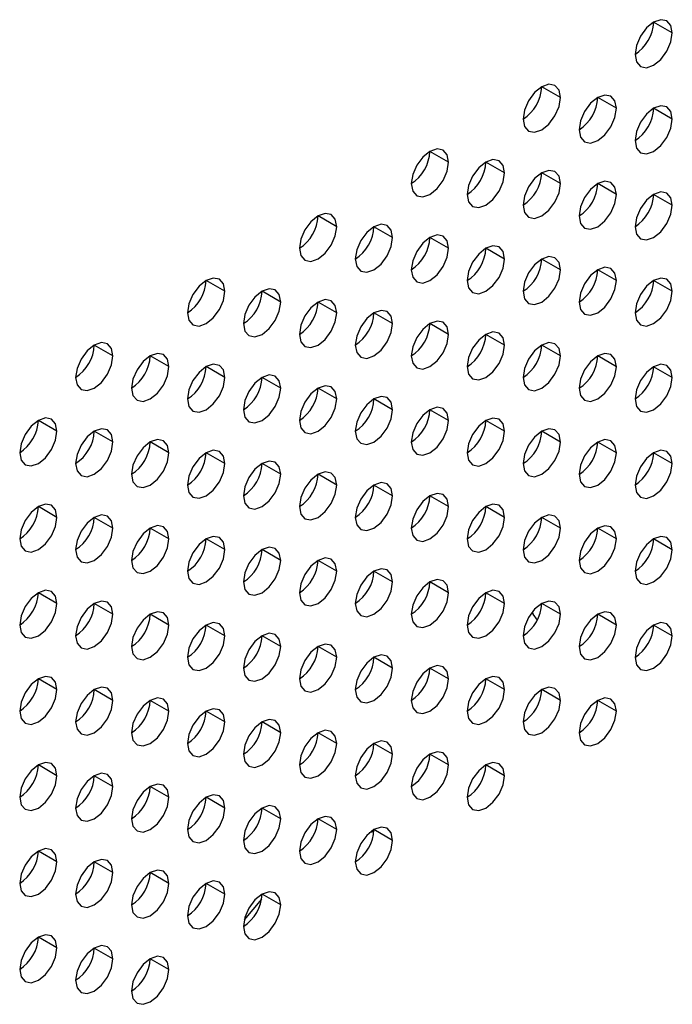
# Model space of a CAD drawing. Header units: millimetres. Extents: x 0 to 1118, y 0 to 864.
# Tile 297 of 397: x 977.74 to 980.21, y 693.13 to 696.87. Entities that reach past the tile are written whole.
import ezdxf

# ---------------------------------------------------------------- set-up
doc = ezdxf.new("R2010")
doc.units = ezdxf.units.MM

msp = doc.modelspace()

# ---------------------------------------------------------------- linework, layer by layer
at = {"color": 7, "linetype": 'Continuous', "lineweight": 25}
for p, q in [((980.211, 696.8167), (980.1403, 696.8576)), ((979.7868, 696.5718), (979.716, 696.6126)), ((979.9989, 696.531), (979.9282, 696.5718)), ((980.211, 696.4901), (980.1403, 696.5309)), ((979.3625, 696.3269), (979.2918, 696.3677)), ((979.5746, 696.286), (979.5039, 696.3269)), ((979.7868, 696.2452), (979.716, 696.286)), ((979.9989, 696.2044), (979.9282, 696.2452)), ((980.211, 696.1635), (980.1403, 696.2043)), ((978.9382, 696.082), (978.8675, 696.1228)), ((979.1504, 696.0411), (979.0796, 696.0819)), ((979.3625, 696.0003), (979.2918, 696.0411)), ((979.5746, 695.9594), (979.5039, 696.0002)), ((979.7868, 695.9186), (979.716, 695.9594)), ((979.9989, 695.8777), (979.9282, 695.9186)), ((978.514, 695.837), (978.4433, 695.8779)), ((980.211, 695.8369), (980.1403, 695.8777)), ((978.7261, 695.7962), (978.6554, 695.837)), ((978.9382, 695.7554), (978.8675, 695.7962)), ((979.1504, 695.7145), (979.0796, 695.7553)), ((979.3625, 695.6737), (979.2918, 695.7145)), ((979.5746, 695.6328), (979.5039, 695.6736)), ((978.0897, 695.5921), (978.019, 695.6329)), ((979.7868, 695.592), (979.716, 695.6328)), ((978.3018, 695.5513), (978.2311, 695.5921)), ((979.9989, 695.5511), (979.9282, 695.5919)), ((978.514, 695.5104), (978.4433, 695.5513)), ((980.211, 695.5103), (980.1403, 695.5511)), ((978.7261, 695.4696), (978.6554, 695.5104)), ((978.9382, 695.4287), (978.8675, 695.4696)), ((979.1504, 695.3879), (979.0796, 695.4287)), ((979.3625, 695.347), (979.2918, 695.3879)), ((977.8776, 695.3064), (977.8069, 695.3472)), ((979.5746, 695.3062), (979.5039, 695.347)), ((978.0897, 695.2655), (978.019, 695.3063)), ((979.7868, 695.2653), (979.716, 695.3062)), ((978.3018, 695.2247), (978.2311, 695.2655)), ((979.9989, 695.2245), (979.9282, 695.2653)), ((978.514, 695.1838), (978.4433, 695.2246)), ((980.211, 695.1837), (980.1403, 695.2245)), ((978.7261, 695.143), (978.6554, 695.1838)), ((978.9382, 695.1021), (978.8675, 695.1429)), ((979.1504, 695.0613), (979.0796, 695.1021)), ((979.3625, 695.0204), (979.2918, 695.0612)), ((977.8776, 694.9797), (977.8069, 695.0206)), ((979.5746, 694.9796), (979.5039, 695.0204)), ((978.0897, 694.9389), (978.019, 694.9797)), ((979.7868, 694.9387), (979.716, 694.9796)), ((978.3018, 694.898), (978.2311, 694.9389)), ((979.9989, 694.8979), (979.9282, 694.9387)), ((978.514, 694.8572), (978.4433, 694.898)), ((980.211, 694.857), (980.1403, 694.8979)), ((978.7261, 694.8164), (978.6554, 694.8572)), ((978.9382, 694.7755), (978.8675, 694.8163)), ((979.1504, 694.7347), (979.0796, 694.7755)), ((979.3625, 694.6938), (979.2918, 694.7346)), ((977.8776, 694.6531), (977.8069, 694.6939)), ((979.5746, 694.653), (979.5039, 694.6938)), ((978.0897, 694.6123), (978.019, 694.6531)), ((979.6805, 694.6214), (979.6823, 694.613)), ((979.7868, 694.6121), (979.716, 694.6529)), ((978.3018, 694.5714), (978.2311, 694.6122)), ((979.6823, 694.613), (979.699, 694.5899)), ((979.9989, 694.5713), (979.9282, 694.6121)), ((978.514, 694.5306), (978.4433, 694.5714)), ((980.211, 694.5304), (980.1403, 694.5712)), ((978.7261, 694.4897), (978.6554, 694.5306)), ((978.9382, 694.4489), (978.8675, 694.4897)), ((979.1504, 694.408), (979.0796, 694.4489)), ((979.3625, 694.3672), (979.2918, 694.408)), ((977.8776, 694.3265), (977.8069, 694.3673)), ((979.5746, 694.3263), (979.5039, 694.3672)), ((978.0897, 694.2857), (978.019, 694.3265)), ((979.7868, 694.2855), (979.716, 694.3263)), ((978.3018, 694.2448), (978.2311, 694.2856)), ((979.9989, 694.2447), (979.9282, 694.2855)), ((978.514, 694.204), (978.4433, 694.2448)), ((978.7261, 694.1631), (978.6554, 694.2039)), ((978.9382, 694.1223), (978.8675, 694.1631)), ((979.1504, 694.0814), (979.0796, 694.1222)), ((979.3625, 694.0406), (979.2918, 694.0814)), ((977.8776, 693.9999), (977.8069, 694.0407)), ((979.5746, 693.9997), (979.5039, 694.0406)), ((978.0897, 693.959), (978.019, 693.9999)), ((978.3018, 693.9182), (978.2311, 693.959)), ((978.514, 693.8773), (978.4433, 693.9182)), ((978.7261, 693.8365), (978.6554, 693.8773)), ((978.9382, 693.7957), (978.8675, 693.8365)), ((979.1504, 693.7548), (979.0796, 693.7956)), ((979.0794, 693.7886), (979.062, 693.7829)), ((977.8776, 693.6733), (977.8069, 693.7141)), ((978.0897, 693.6324), (978.019, 693.6732)), ((978.3018, 693.5916), (978.2311, 693.6324)), ((978.514, 693.5507), (978.4433, 693.5916)), ((978.7261, 693.5099), (978.6554, 693.5507)), ((978.6536, 693.5313), (978.5875, 693.4529)), ((977.8776, 693.3467), (977.8069, 693.3875)), ((978.0897, 693.3058), (978.019, 693.3466)), ((978.3018, 693.265), (978.2311, 693.3058))]:
    msp.add_line(p, q, dxfattribs=at)
at = {"color": 7, "linetype": 'Continuous', "lineweight": 25, "flags": 128}
for points in [[(980.211, 696.8167), (980.2056, 696.8449), (980.1903, 696.8625), (980.1674, 696.867), (980.1403, 696.8576), (980.1132, 696.8357), (980.0903, 696.8048), (980.075, 696.7695), (980.0696, 696.7351)], [(980.0696, 696.7351), (980.075, 696.707), (980.0903, 696.6893), (980.1132, 696.6849), (980.1403, 696.6943), (980.1674, 696.7161), (980.1903, 696.747), (980.2056, 696.7824), (980.211, 696.8167)], [(979.7868, 696.5718), (979.7814, 696.6), (979.766, 696.6176), (979.7431, 696.6221), (979.716, 696.6126), (979.689, 696.5908), (979.666, 696.5599), (979.6507, 696.5245), (979.6453, 696.4902)], [(979.6453, 696.4902), (979.6507, 696.462), (979.666, 696.4444), (979.689, 696.4399), (979.716, 696.4493), (979.7431, 696.4712), (979.766, 696.5021), (979.7814, 696.5375), (979.7868, 696.5718)], [(979.9989, 696.531), (979.9935, 696.5591), (979.9782, 696.5767), (979.9552, 696.5812), (979.9282, 696.5718), (979.9011, 696.55), (979.8782, 696.519), (979.8628, 696.4837), (979.8575, 696.4493)], [(979.8575, 696.4493), (979.8628, 696.4212), (979.8782, 696.4035), (979.9011, 696.3991), (979.9282, 696.4085), (979.9552, 696.4303), (979.9782, 696.4613), (979.9935, 696.4966), (979.9989, 696.531)], [(980.211, 696.4901), (980.2056, 696.5183), (980.1903, 696.5359), (980.1674, 696.5404), (980.1403, 696.531), (980.1132, 696.5091), (980.0903, 696.4782), (980.075, 696.4428), (980.0696, 696.4085)], [(980.0696, 696.4085), (980.075, 696.3803), (980.0903, 696.3627), (980.1132, 696.3582), (980.1403, 696.3676), (980.1674, 696.3895), (980.1903, 696.4204), (980.2056, 696.4558), (980.211, 696.4901)], [(979.3625, 696.3269), (979.3571, 696.355), (979.3418, 696.3727), (979.3188, 696.3771), (979.2918, 696.3677), (979.2647, 696.3459), (979.2418, 696.3149), (979.2265, 696.2796), (979.2211, 696.2453)], [(979.5746, 696.286), (979.5692, 696.3142), (979.5539, 696.3318), (979.531, 696.3363), (979.5039, 696.3269), (979.4769, 696.305), (979.4539, 696.2741), (979.4386, 696.2388), (979.4332, 696.2044)], [(979.2211, 696.2453), (979.2265, 696.2171), (979.2418, 696.1995), (979.2647, 696.195), (979.2918, 696.2044), (979.3188, 696.2263), (979.3418, 696.2572), (979.3571, 696.2925), (979.3625, 696.3269)], [(979.4332, 696.2044), (979.4386, 696.1763), (979.4539, 696.1586), (979.4769, 696.1542), (979.5039, 696.1636), (979.531, 696.1854), (979.5539, 696.2164), (979.5692, 696.2517), (979.5746, 696.286)], [(979.7868, 696.2452), (979.7814, 696.2733), (979.766, 696.291), (979.7431, 696.2954), (979.716, 696.286), (979.689, 696.2642), (979.666, 696.2333), (979.6507, 696.1979), (979.6453, 696.1636)], [(979.6453, 696.1636), (979.6507, 696.1354), (979.666, 696.1178), (979.689, 696.1133), (979.716, 696.1227), (979.7431, 696.1446), (979.766, 696.1755), (979.7814, 696.2108), (979.7868, 696.2452)], [(979.9989, 696.2044), (979.9935, 696.2325), (979.9782, 696.2501), (979.9552, 696.2546), (979.9282, 696.2452), (979.9011, 696.2233), (979.8782, 696.1924), (979.8628, 696.1571), (979.8575, 696.1227)], [(979.8575, 696.1227), (979.8628, 696.0946), (979.8782, 696.0769), (979.9011, 696.0725), (979.9282, 696.0819), (979.9552, 696.1037), (979.9782, 696.1347), (979.9935, 696.17), (979.9989, 696.2044)], [(980.211, 696.1635), (980.2056, 696.1916), (980.1903, 696.2093), (980.1674, 696.2137), (980.1403, 696.2043), (980.1132, 696.1825), (980.0903, 696.1516), (980.075, 696.1162), (980.0696, 696.0819)], [(980.0696, 696.0819), (980.075, 696.0537), (980.0903, 696.0361), (980.1132, 696.0316), (980.1403, 696.041), (980.1674, 696.0629), (980.1903, 696.0938), (980.2056, 696.1291), (980.211, 696.1635)], [(978.9382, 696.082), (978.9328, 696.1101), (978.9175, 696.1278), (978.8946, 696.1322), (978.8675, 696.1228), (978.8405, 696.101), (978.8175, 696.07), (978.8022, 696.0347), (978.7968, 696.0003)], [(978.7968, 696.0003), (978.8022, 695.9722), (978.8175, 695.9545), (978.8405, 695.9501), (978.8675, 695.9595), (978.8946, 695.9813), (978.9175, 696.0123), (978.9328, 696.0476), (978.9382, 696.082)], [(979.1504, 696.0411), (979.145, 696.0693), (979.1296, 696.0869), (979.1067, 696.0914), (979.0796, 696.082), (979.0526, 696.0601), (979.0296, 696.0292), (979.0143, 695.9938), (979.0089, 695.9595)], [(979.0089, 695.9595), (979.0143, 695.9313), (979.0296, 695.9137), (979.0526, 695.9092), (979.0796, 695.9186), (979.1067, 695.9405), (979.1296, 695.9714), (979.145, 696.0068), (979.1504, 696.0411)], [(979.3625, 696.0003), (979.3571, 696.0284), (979.3418, 696.0461), (979.3188, 696.0505), (979.2918, 696.0411), (979.2647, 696.0193), (979.2418, 695.9883), (979.2265, 695.953), (979.2211, 695.9186)], [(979.2211, 695.9186), (979.2265, 695.8905), (979.2418, 695.8729), (979.2647, 695.8684), (979.2918, 695.8778), (979.3188, 695.8996), (979.3418, 695.9306), (979.3571, 695.9659), (979.3625, 696.0003)], [(979.5746, 695.9594), (979.5692, 695.9876), (979.5539, 696.0052), (979.531, 696.0097), (979.5039, 696.0003), (979.4769, 695.9784), (979.4539, 695.9475), (979.4386, 695.9121), (979.4332, 695.8778)], [(979.7868, 695.9186), (979.7814, 695.9467), (979.766, 695.9644), (979.7431, 695.9688), (979.716, 695.9594), (979.689, 695.9376), (979.666, 695.9066), (979.6507, 695.8713), (979.6453, 695.8369)], [(979.4332, 695.8778), (979.4386, 695.8496), (979.4539, 695.832), (979.4769, 695.8275), (979.5039, 695.837), (979.531, 695.8588), (979.5539, 695.8897), (979.5692, 695.9251), (979.5746, 695.9594)], [(979.9989, 695.8777), (979.9935, 695.9059), (979.9782, 695.9235), (979.9552, 695.928), (979.9282, 695.9186), (979.9011, 695.8967), (979.8782, 695.8658), (979.8628, 695.8304), (979.8575, 695.7961)], [(978.514, 695.837), (978.5086, 695.8652), (978.4933, 695.8828), (978.4703, 695.8873), (978.4433, 695.8779), (978.4162, 695.856), (978.3933, 695.8251), (978.3779, 695.7898), (978.3725, 695.7554)], [(979.6453, 695.8369), (979.6507, 695.8088), (979.666, 695.7912), (979.689, 695.7867), (979.716, 695.7961), (979.7431, 695.8179), (979.766, 695.8489), (979.7814, 695.8842), (979.7868, 695.9186)], [(980.211, 695.8369), (980.2056, 695.865), (980.1903, 695.8827), (980.1674, 695.8871), (980.1403, 695.8777), (980.1132, 695.8559), (980.0903, 695.8249), (980.075, 695.7896), (980.0696, 695.7552)], [(979.8575, 695.7961), (979.8628, 695.768), (979.8782, 695.7503), (979.9011, 695.7459), (979.9282, 695.7553), (979.9552, 695.7771), (979.9782, 695.808), (979.9935, 695.8434), (979.9989, 695.8777)], [(978.3725, 695.7554), (978.3779, 695.7273), (978.3933, 695.7096), (978.4162, 695.7052), (978.4433, 695.7146), (978.4703, 695.7364), (978.4933, 695.7674), (978.5086, 695.8027), (978.514, 695.837)], [(978.7261, 695.7962), (978.7207, 695.8243), (978.7054, 695.842), (978.6824, 695.8464), (978.6554, 695.837), (978.6283, 695.8152), (978.6054, 695.7843), (978.5901, 695.7489), (978.5847, 695.7146)], [(980.0696, 695.7552), (980.075, 695.7271), (980.0903, 695.7095), (980.1132, 695.705), (980.1403, 695.7144), (980.1674, 695.7362), (980.1903, 695.7672), (980.2056, 695.8025), (980.211, 695.8369)], [(978.5847, 695.7146), (978.5901, 695.6864), (978.6054, 695.6688), (978.6283, 695.6643), (978.6554, 695.6737), (978.6824, 695.6956), (978.7054, 695.7265), (978.7207, 695.7618), (978.7261, 695.7962)], [(978.9382, 695.7554), (978.9328, 695.7835), (978.9175, 695.8011), (978.8946, 695.8056), (978.8675, 695.7962), (978.8405, 695.7743), (978.8175, 695.7434), (978.8022, 695.7081), (978.7968, 695.6737)], [(978.7968, 695.6737), (978.8022, 695.6456), (978.8175, 695.6279), (978.8405, 695.6235), (978.8675, 695.6329), (978.8946, 695.6547), (978.9175, 695.6857), (978.9328, 695.721), (978.9382, 695.7554)], [(979.1504, 695.7145), (979.145, 695.7426), (979.1296, 695.7603), (979.1067, 695.7647), (979.0796, 695.7553), (979.0526, 695.7335), (979.0296, 695.7026), (979.0143, 695.6672), (979.0089, 695.6329)], [(979.0089, 695.6329), (979.0143, 695.6047), (979.0296, 695.5871), (979.0526, 695.5826), (979.0796, 695.592), (979.1067, 695.6139), (979.1296, 695.6448), (979.145, 695.6802), (979.1504, 695.7145)], [(979.3625, 695.6737), (979.3571, 695.7018), (979.3418, 695.7194), (979.3188, 695.7239), (979.2918, 695.7145), (979.2647, 695.6927), (979.2418, 695.6617), (979.2265, 695.6264), (979.2211, 695.592)], [(979.2211, 695.592), (979.2265, 695.5639), (979.2418, 695.5462), (979.2647, 695.5418), (979.2918, 695.5512), (979.3188, 695.573), (979.3418, 695.604), (979.3571, 695.6393), (979.3625, 695.6737)], [(979.5746, 695.6328), (979.5692, 695.661), (979.5539, 695.6786), (979.531, 695.6831), (979.5039, 695.6736), (979.4769, 695.6518), (979.4539, 695.6209), (979.4386, 695.5855), (979.4332, 695.5512)], [(978.0897, 695.5921), (978.0843, 695.6203), (978.069, 695.6379), (978.046, 695.6424), (978.019, 695.633), (977.9919, 695.6111), (977.969, 695.5802), (977.9537, 695.5448), (977.9483, 695.5105)], [(979.4332, 695.5512), (979.4386, 695.523), (979.4539, 695.5054), (979.4769, 695.5009), (979.5039, 695.5103), (979.531, 695.5322), (979.5539, 695.5631), (979.5692, 695.5985), (979.5746, 695.6328)], [(979.7868, 695.592), (979.7814, 695.6201), (979.766, 695.6377), (979.7431, 695.6422), (979.716, 695.6328), (979.689, 695.611), (979.666, 695.58), (979.6507, 695.5447), (979.6453, 695.5103)], [(977.9483, 695.5105), (977.9537, 695.4823), (977.969, 695.4647), (977.9919, 695.4602), (978.019, 695.4696), (978.046, 695.4915), (978.069, 695.5224), (978.0843, 695.5578), (978.0897, 695.5921)], [(978.3018, 695.5513), (978.2964, 695.5794), (978.2811, 695.5971), (978.2582, 695.6015), (978.2311, 695.5921), (978.2041, 695.5703), (978.1811, 695.5393), (978.1658, 695.504), (978.1604, 695.4696)], [(979.6453, 695.5103), (979.6507, 695.4822), (979.666, 695.4645), (979.689, 695.4601), (979.716, 695.4695), (979.7431, 695.4913), (979.766, 695.5223), (979.7814, 695.5576), (979.7868, 695.592)], [(979.9989, 695.5511), (979.9935, 695.5793), (979.9782, 695.5969), (979.9552, 695.6014), (979.9282, 695.592), (979.9011, 695.5701), (979.8782, 695.5392), (979.8628, 695.5038), (979.8575, 695.4695)], [(978.1604, 695.4696), (978.1658, 695.4415), (978.1811, 695.4239), (978.2041, 695.4194), (978.2311, 695.4288), (978.2582, 695.4506), (978.2811, 695.4816), (978.2964, 695.5169), (978.3018, 695.5513)], [(978.514, 695.5104), (978.5086, 695.5386), (978.4933, 695.5562), (978.4703, 695.5607), (978.4433, 695.5513), (978.4162, 695.5294), (978.3933, 695.4985), (978.3779, 695.4631), (978.3725, 695.4288)], [(979.8575, 695.4695), (979.8628, 695.4413), (979.8782, 695.4237), (979.9011, 695.4192), (979.9282, 695.4286), (979.9552, 695.4505), (979.9782, 695.4814), (979.9935, 695.5168), (979.9989, 695.5511)], [(980.211, 695.5103), (980.2056, 695.5384), (980.1903, 695.5561), (980.1674, 695.5605), (980.1403, 695.5511), (980.1132, 695.5293), (980.0903, 695.4983), (980.075, 695.463), (980.0696, 695.4286)], [(978.7261, 695.4696), (978.7207, 695.4977), (978.7054, 695.5154), (978.6824, 695.5198), (978.6554, 695.5104), (978.6283, 695.4886), (978.6054, 695.4576), (978.5901, 695.4223), (978.5847, 695.3879)], [(978.3725, 695.4288), (978.3779, 695.4006), (978.3933, 695.383), (978.4162, 695.3785), (978.4433, 695.388), (978.4703, 695.4098), (978.4933, 695.4407), (978.5086, 695.4761), (978.514, 695.5104)], [(978.9382, 695.4287), (978.9328, 695.4569), (978.9175, 695.4745), (978.8946, 695.479), (978.8675, 695.4696), (978.8405, 695.4477), (978.8175, 695.4168), (978.8022, 695.3815), (978.7968, 695.3471)], [(980.0696, 695.4286), (980.075, 695.4005), (980.0903, 695.3828), (980.1132, 695.3784), (980.1403, 695.3878), (980.1674, 695.4096), (980.1903, 695.4406), (980.2056, 695.4759), (980.211, 695.5103)], [(978.5847, 695.3879), (978.5901, 695.3598), (978.6054, 695.3422), (978.6283, 695.3377), (978.6554, 695.3471), (978.6824, 695.3689), (978.7054, 695.3999), (978.7207, 695.4352), (978.7261, 695.4696)], [(979.1504, 695.3879), (979.145, 695.416), (979.1296, 695.4337), (979.1067, 695.4381), (979.0796, 695.4287), (979.0526, 695.4069), (979.0296, 695.3759), (979.0143, 695.3406), (979.0089, 695.3062)], [(978.7968, 695.3471), (978.8022, 695.319), (978.8175, 695.3013), (978.8405, 695.2969), (978.8675, 695.3063), (978.8946, 695.3281), (978.9175, 695.359), (978.9328, 695.3944), (978.9382, 695.4287)], [(979.0089, 695.3062), (979.0143, 695.2781), (979.0296, 695.2605), (979.0526, 695.256), (979.0796, 695.2654), (979.1067, 695.2873), (979.1296, 695.3182), (979.145, 695.3535), (979.1504, 695.3879)], [(979.3625, 695.347), (979.3571, 695.3752), (979.3418, 695.3928), (979.3188, 695.3973), (979.2918, 695.3879), (979.2647, 695.366), (979.2418, 695.3351), (979.2265, 695.2998), (979.2211, 695.2654)], [(977.8776, 695.3064), (977.8722, 695.3345), (977.8569, 695.3521), (977.8339, 695.3566), (977.8069, 695.3472), (977.7798, 695.3254), (977.7569, 695.2944), (977.7415, 695.2591), (977.7361, 695.2247)], [(979.2211, 695.2654), (979.2265, 695.2373), (979.2418, 695.2196), (979.2647, 695.2152), (979.2918, 695.2246), (979.3188, 695.2464), (979.3418, 695.2773), (979.3571, 695.3127), (979.3625, 695.347)], [(979.5746, 695.3062), (979.5692, 695.3343), (979.5539, 695.352), (979.531, 695.3564), (979.5039, 695.347), (979.4769, 695.3252), (979.4539, 695.2942), (979.4386, 695.2589), (979.4332, 695.2246)], [(977.7361, 695.2247), (977.7415, 695.1966), (977.7569, 695.1789), (977.7798, 695.1745), (977.8069, 695.1839), (977.8339, 695.2057), (977.8569, 695.2367), (977.8722, 695.272), (977.8776, 695.3064)], [(978.0897, 695.2655), (978.0843, 695.2936), (978.069, 695.3113), (978.046, 695.3157), (978.019, 695.3063), (977.9919, 695.2845), (977.969, 695.2536), (977.9537, 695.2182), (977.9483, 695.1839)], [(979.4332, 695.2246), (979.4386, 695.1964), (979.4539, 695.1788), (979.4769, 695.1743), (979.5039, 695.1837), (979.531, 695.2056), (979.5539, 695.2365), (979.5692, 695.2718), (979.5746, 695.3062)], [(979.7868, 695.2653), (979.7814, 695.2935), (979.766, 695.3111), (979.7431, 695.3156), (979.716, 695.3062), (979.689, 695.2843), (979.666, 695.2534), (979.6507, 695.2181), (979.6453, 695.1837)], [(977.9483, 695.1839), (977.9537, 695.1557), (977.969, 695.1381), (977.9919, 695.1336), (978.019, 695.143), (978.046, 695.1649), (978.069, 695.1958), (978.0843, 695.2312), (978.0897, 695.2655)], [(978.3018, 695.2247), (978.2964, 695.2528), (978.2811, 695.2704), (978.2582, 695.2749), (978.2311, 695.2655), (978.2041, 695.2437), (978.1811, 695.2127), (978.1658, 695.1774), (978.1604, 695.143)], [(979.6453, 695.1837), (979.6507, 695.1556), (979.666, 695.1379), (979.689, 695.1335), (979.716, 695.1429), (979.7431, 695.1647), (979.766, 695.1957), (979.7814, 695.231), (979.7868, 695.2653)], [(979.9989, 695.2245), (979.9935, 695.2526), (979.9782, 695.2703), (979.9552, 695.2747), (979.9282, 695.2653), (979.9011, 695.2435), (979.8782, 695.2126), (979.8628, 695.1772), (979.8575, 695.1429)], [(978.1604, 695.143), (978.1658, 695.1149), (978.1811, 695.0972), (978.2041, 695.0928), (978.2311, 695.1022), (978.2582, 695.124), (978.2811, 695.155), (978.2964, 695.1903), (978.3018, 695.2247)], [(978.514, 695.1838), (978.5086, 695.212), (978.4933, 695.2296), (978.4703, 695.2341), (978.4433, 695.2246), (978.4162, 695.2028), (978.3933, 695.1719), (978.3779, 695.1365), (978.3725, 695.1022)], [(979.8575, 695.1429), (979.8628, 695.1147), (979.8782, 695.0971), (979.9011, 695.0926), (979.9282, 695.102), (979.9552, 695.1239), (979.9782, 695.1548), (979.9935, 695.1901), (979.9989, 695.2245)], [(980.211, 695.1837), (980.2056, 695.2118), (980.1903, 695.2294), (980.1674, 695.2339), (980.1403, 695.2245), (980.1132, 695.2027), (980.0903, 695.1717), (980.075, 695.1364), (980.0696, 695.102)], [(978.3725, 695.1022), (978.3779, 695.074), (978.3933, 695.0564), (978.4162, 695.0519), (978.4433, 695.0613), (978.4703, 695.0832), (978.4933, 695.1141), (978.5086, 695.1495), (978.514, 695.1838)], [(978.7261, 695.143), (978.7207, 695.1711), (978.7054, 695.1887), (978.6824, 695.1932), (978.6554, 695.1838), (978.6283, 695.162), (978.6054, 695.131), (978.5901, 695.0957), (978.5847, 695.0613)], [(980.0696, 695.102), (980.075, 695.0739), (980.0903, 695.0562), (980.1132, 695.0518), (980.1403, 695.0612), (980.1674, 695.083), (980.1903, 695.114), (980.2056, 695.1493), (980.211, 695.1837)], [(978.5847, 695.0613), (978.5901, 695.0332), (978.6054, 695.0155), (978.6283, 695.0111), (978.6554, 695.0205), (978.6824, 695.0423), (978.7054, 695.0733), (978.7207, 695.1086), (978.7261, 695.143)], [(978.9382, 695.1021), (978.9328, 695.1303), (978.9175, 695.1479), (978.8946, 695.1524), (978.8675, 695.143), (978.8405, 695.1211), (978.8175, 695.0902), (978.8022, 695.0548), (978.7968, 695.0205)], [(978.7968, 695.0205), (978.8022, 694.9923), (978.8175, 694.9747), (978.8405, 694.9702), (978.8675, 694.9796), (978.8946, 695.0015), (978.9175, 695.0324), (978.9328, 695.0678), (978.9382, 695.1021)], [(979.1504, 695.0613), (979.145, 695.0894), (979.1296, 695.1071), (979.1067, 695.1115), (979.0796, 695.1021), (979.0526, 695.0803), (979.0296, 695.0493), (979.0143, 695.014), (979.0089, 694.9796)], [(979.3625, 695.0204), (979.3571, 695.0486), (979.3418, 695.0662), (979.3188, 695.0707), (979.2918, 695.0613), (979.2647, 695.0394), (979.2418, 695.0085), (979.2265, 694.9731), (979.2211, 694.9388)], [(977.8776, 694.9797), (977.8722, 695.0079), (977.8569, 695.0255), (977.8339, 695.03), (977.8069, 695.0206), (977.7798, 694.9987), (977.7569, 694.9678), (977.7415, 694.9325), (977.7361, 694.8981)], [(979.0089, 694.9796), (979.0143, 694.9515), (979.0296, 694.9338), (979.0526, 694.9294), (979.0796, 694.9388), (979.1067, 694.9606), (979.1296, 694.9916), (979.145, 695.0269), (979.1504, 695.0613)], [(979.5746, 694.9796), (979.5692, 695.0077), (979.5539, 695.0254), (979.531, 695.0298), (979.5039, 695.0204), (979.4769, 694.9986), (979.4539, 694.9676), (979.4386, 694.9323), (979.4332, 694.8979)], [(979.2211, 694.9388), (979.2265, 694.9106), (979.2418, 694.893), (979.2647, 694.8885), (979.2918, 694.898), (979.3188, 694.9198), (979.3418, 694.9507), (979.3571, 694.9861), (979.3625, 695.0204)], [(977.7361, 694.8981), (977.7415, 694.87), (977.7569, 694.8523), (977.7798, 694.8479), (977.8069, 694.8573), (977.8339, 694.8791), (977.8569, 694.91), (977.8722, 694.9454), (977.8776, 694.9797)], [(978.0897, 694.9389), (978.0843, 694.967), (978.069, 694.9847), (978.046, 694.9891), (978.019, 694.9797), (977.9919, 694.9579), (977.969, 694.9269), (977.9537, 694.8916), (977.9483, 694.8573)], [(979.4332, 694.8979), (979.4386, 694.8698), (979.4539, 694.8522), (979.4769, 694.8477), (979.5039, 694.8571), (979.531, 694.8789), (979.5539, 694.9099), (979.5692, 694.9452), (979.5746, 694.9796)], [(979.7868, 694.9387), (979.7814, 694.9669), (979.766, 694.9845), (979.7431, 694.989), (979.716, 694.9796), (979.689, 694.9577), (979.666, 694.9268), (979.6507, 694.8914), (979.6453, 694.8571)], [(977.9483, 694.8573), (977.9537, 694.8291), (977.969, 694.8115), (977.9919, 694.807), (978.019, 694.8164), (978.046, 694.8383), (978.069, 694.8692), (978.0843, 694.9045), (978.0897, 694.9389)], [(978.3018, 694.898), (978.2964, 694.9262), (978.2811, 694.9438), (978.2582, 694.9483), (978.2311, 694.9389), (978.2041, 694.917), (978.1811, 694.8861), (978.1658, 694.8508), (978.1604, 694.8164)], [(979.6453, 694.8571), (979.6507, 694.829), (979.666, 694.8113), (979.689, 694.8069), (979.716, 694.8163), (979.7431, 694.8381), (979.766, 694.869), (979.7814, 694.9044), (979.7868, 694.9387)], [(979.9989, 694.8979), (979.9935, 694.926), (979.9782, 694.9437), (979.9552, 694.9481), (979.9282, 694.9387), (979.9011, 694.9169), (979.8782, 694.8859), (979.8628, 694.8506), (979.8575, 694.8162)], [(978.1604, 694.8164), (978.1658, 694.7883), (978.1811, 694.7706), (978.2041, 694.7662), (978.2311, 694.7756), (978.2582, 694.7974), (978.2811, 694.8284), (978.2964, 694.8637), (978.3018, 694.898)], [(978.514, 694.8572), (978.5086, 694.8853), (978.4933, 694.903), (978.4703, 694.9074), (978.4433, 694.898), (978.4162, 694.8762), (978.3933, 694.8453), (978.3779, 694.8099), (978.3725, 694.7756)], [(979.8575, 694.8162), (979.8628, 694.7881), (979.8782, 694.7705), (979.9011, 694.766), (979.9282, 694.7754), (979.9552, 694.7972), (979.9782, 694.8282), (979.9935, 694.8635), (979.9989, 694.8979)], [(980.211, 694.857), (980.2056, 694.8852), (980.1903, 694.9028), (980.1674, 694.9073), (980.1403, 694.8979), (980.1132, 694.876), (980.0903, 694.8451), (980.075, 694.8098), (980.0696, 694.7754)], [(978.3725, 694.7756), (978.3779, 694.7474), (978.3933, 694.7298), (978.4162, 694.7253), (978.4433, 694.7347), (978.4703, 694.7566), (978.4933, 694.7875), (978.5086, 694.8228), (978.514, 694.8572)], [(978.7261, 694.8164), (978.7207, 694.8445), (978.7054, 694.8621), (978.6824, 694.8666), (978.6554, 694.8572), (978.6283, 694.8353), (978.6054, 694.8044), (978.5901, 694.7691), (978.5847, 694.7347)], [(980.0696, 694.7754), (980.075, 694.7473), (980.0903, 694.7296), (980.1132, 694.7252), (980.1403, 694.7346), (980.1674, 694.7564), (980.1903, 694.7873), (980.2056, 694.8227), (980.211, 694.857)], [(978.5847, 694.7347), (978.5901, 694.7066), (978.6054, 694.6889), (978.6283, 694.6845), (978.6554, 694.6939), (978.6824, 694.7157), (978.7054, 694.7467), (978.7207, 694.782), (978.7261, 694.8164)], [(978.9382, 694.7755), (978.9328, 694.8036), (978.9175, 694.8213), (978.8946, 694.8257), (978.8675, 694.8163), (978.8405, 694.7945), (978.8175, 694.7636), (978.8022, 694.7282), (978.7968, 694.6939)], [(978.7968, 694.6939), (978.8022, 694.6657), (978.8175, 694.6481), (978.8405, 694.6436), (978.8675, 694.653), (978.8946, 694.6749), (978.9175, 694.7058), (978.9328, 694.7411), (978.9382, 694.7755)], [(979.1504, 694.7347), (979.145, 694.7628), (979.1296, 694.7804), (979.1067, 694.7849), (979.0796, 694.7755), (979.0526, 694.7537), (979.0296, 694.7227), (979.0143, 694.6874), (979.0089, 694.653)], [(979.0089, 694.653), (979.0143, 694.6249), (979.0296, 694.6072), (979.0526, 694.6028), (979.0796, 694.6122), (979.1067, 694.634), (979.1296, 694.665), (979.145, 694.7003), (979.1504, 694.7347)], [(979.3625, 694.6938), (979.3571, 694.722), (979.3418, 694.7396), (979.3188, 694.744), (979.2918, 694.7346), (979.2647, 694.7128), (979.2418, 694.6819), (979.2265, 694.6465), (979.2211, 694.6122)], [(977.8776, 694.6531), (977.8722, 694.6813), (977.8569, 694.6989), (977.8339, 694.7034), (977.8069, 694.694), (977.7798, 694.6721), (977.7569, 694.6412), (977.7415, 694.6058), (977.7361, 694.5715)], [(979.2211, 694.6122), (979.2265, 694.584), (979.2418, 694.5664), (979.2647, 694.5619), (979.2918, 694.5713), (979.3188, 694.5932), (979.3418, 694.6241), (979.3571, 694.6595), (979.3625, 694.6938)], [(979.5746, 694.653), (979.5692, 694.6811), (979.5539, 694.6987), (979.531, 694.7032), (979.5039, 694.6938), (979.4769, 694.672), (979.4539, 694.641), (979.4386, 694.6057), (979.4332, 694.5713)], [(978.0897, 694.6123), (978.0843, 694.6404), (978.069, 694.6581), (978.046, 694.6625), (978.019, 694.6531), (977.9919, 694.6313), (977.969, 694.6003), (977.9537, 694.565), (977.9483, 694.5306)], [(979.7868, 694.6121), (979.7814, 694.6403), (979.766, 694.6579), (979.7431, 694.6624), (979.716, 694.6529), (979.689, 694.6311), (979.666, 694.6002), (979.6507, 694.5648), (979.6453, 694.5305)], [(977.7361, 694.5715), (977.7415, 694.5433), (977.7569, 694.5257), (977.7798, 694.5212), (977.8069, 694.5306), (977.8339, 694.5525), (977.8569, 694.5834), (977.8722, 694.6188), (977.8776, 694.6531)], [(978.3018, 694.5714), (978.2964, 694.5996), (978.2811, 694.6172), (978.2582, 694.6217), (978.2311, 694.6123), (978.2041, 694.5904), (978.1811, 694.5595), (978.1658, 694.5241), (978.1604, 694.4898)], [(979.4332, 694.5713), (979.4386, 694.5432), (979.4539, 694.5255), (979.4769, 694.5211), (979.5039, 694.5305), (979.531, 694.5523), (979.5539, 694.5833), (979.5692, 694.6186), (979.5746, 694.653)], [(979.9989, 694.5713), (979.9935, 694.5994), (979.9782, 694.6171), (979.9552, 694.6215), (979.9282, 694.6121), (979.9011, 694.5903), (979.8782, 694.5593), (979.8628, 694.524), (979.8575, 694.4896)], [(977.9483, 694.5306), (977.9537, 694.5025), (977.969, 694.4849), (977.9919, 694.4804), (978.019, 694.4898), (978.046, 694.5116), (978.069, 694.5426), (978.0843, 694.5779), (978.0897, 694.6123)], [(978.514, 694.5306), (978.5086, 694.5587), (978.4933, 694.5764), (978.4703, 694.5808), (978.4433, 694.5714), (978.4162, 694.5496), (978.3933, 694.5186), (978.3779, 694.4833), (978.3725, 694.4489)], [(979.6453, 694.5305), (979.6507, 694.5023), (979.666, 694.4847), (979.689, 694.4802), (979.716, 694.4896), (979.7431, 694.5115), (979.766, 694.5424), (979.7814, 694.5778), (979.7868, 694.6121)], [(980.211, 694.5304), (980.2056, 694.5586), (980.1903, 694.5762), (980.1674, 694.5807), (980.1403, 694.5713), (980.1132, 694.5494), (980.0903, 694.5185), (980.075, 694.4831), (980.0696, 694.4488)], [(978.1604, 694.4898), (978.1658, 694.4616), (978.1811, 694.444), (978.2041, 694.4395), (978.2311, 694.449), (978.2582, 694.4708), (978.2811, 694.5017), (978.2964, 694.5371), (978.3018, 694.5714)], [(979.8575, 694.4896), (979.8628, 694.4615), (979.8782, 694.4438), (979.9011, 694.4394), (979.9282, 694.4488), (979.9552, 694.4706), (979.9782, 694.5016), (979.9935, 694.5369), (979.9989, 694.5713)], [(978.3725, 694.4489), (978.3779, 694.4208), (978.3933, 694.4032), (978.4162, 694.3987), (978.4433, 694.4081), (978.4703, 694.4299), (978.4933, 694.4609), (978.5086, 694.4962), (978.514, 694.5306)], [(978.7261, 694.4897), (978.7207, 694.5179), (978.7054, 694.5355), (978.6824, 694.54), (978.6554, 694.5306), (978.6283, 694.5087), (978.6054, 694.4778), (978.5901, 694.4424), (978.5847, 694.4081)], [(980.0696, 694.4488), (980.075, 694.4206), (980.0903, 694.403), (980.1132, 694.3985), (980.1403, 694.4079), (980.1674, 694.4298), (980.1903, 694.4607), (980.2056, 694.4961), (980.211, 694.5304)], [(978.5847, 694.4081), (978.5901, 694.38), (978.6054, 694.3623), (978.6283, 694.3579), (978.6554, 694.3673), (978.6824, 694.3891), (978.7054, 694.42), (978.7207, 694.4554), (978.7261, 694.4897)], [(978.9382, 694.4489), (978.9328, 694.477), (978.9175, 694.4947), (978.8946, 694.4991), (978.8675, 694.4897), (978.8405, 694.4679), (978.8175, 694.4369), (978.8022, 694.4016), (978.7968, 694.3672)], [(978.7968, 694.3672), (978.8022, 694.3391), (978.8175, 694.3215), (978.8405, 694.317), (978.8675, 694.3264), (978.8946, 694.3482), (978.9175, 694.3792), (978.9328, 694.4145), (978.9382, 694.4489)], [(979.1504, 694.408), (979.145, 694.4362), (979.1296, 694.4538), (979.1067, 694.4583), (979.0796, 694.4489), (979.0526, 694.427), (979.0296, 694.3961), (979.0143, 694.3608), (979.0089, 694.3264)], [(979.0089, 694.3264), (979.0143, 694.2983), (979.0296, 694.2806), (979.0526, 694.2762), (979.0796, 694.2856), (979.1067, 694.3074), (979.1296, 694.3383), (979.145, 694.3737), (979.1504, 694.408)], [(979.3625, 694.3672), (979.3571, 694.3953), (979.3418, 694.413), (979.3188, 694.4174), (979.2918, 694.408), (979.2647, 694.3862), (979.2418, 694.3552), (979.2265, 694.3199), (979.2211, 694.2856)], [(977.8776, 694.3265), (977.8722, 694.3546), (977.8569, 694.3723), (977.8339, 694.3767), (977.8069, 694.3673), (977.7798, 694.3455), (977.7569, 694.3146), (977.7415, 694.2792), (977.7361, 694.2449)], [(979.2211, 694.2856), (979.2265, 694.2574), (979.2418, 694.2398), (979.2647, 694.2353), (979.2918, 694.2447), (979.3188, 694.2666), (979.3418, 694.2975), (979.3571, 694.3328), (979.3625, 694.3672)], [(979.5746, 694.3263), (979.5692, 694.3545), (979.5539, 694.3721), (979.531, 694.3766), (979.5039, 694.3672), (979.4769, 694.3453), (979.4539, 694.3144), (979.4386, 694.2791), (979.4332, 694.2447)], [(977.7361, 694.2449), (977.7415, 694.2167), (977.7569, 694.1991), (977.7798, 694.1946), (977.8069, 694.204), (977.8339, 694.2259), (977.8569, 694.2568), (977.8722, 694.2922), (977.8776, 694.3265)], [(978.0897, 694.2857), (978.0843, 694.3138), (978.069, 694.3314), (978.046, 694.3359), (978.019, 694.3265), (977.9919, 694.3047), (977.969, 694.2737), (977.9537, 694.2384), (977.9483, 694.204)], [(979.4332, 694.2447), (979.4386, 694.2166), (979.4539, 694.1989), (979.4769, 694.1945), (979.5039, 694.2039), (979.531, 694.2257), (979.5539, 694.2567), (979.5692, 694.292), (979.5746, 694.3263)], [(979.7868, 694.2855), (979.7814, 694.3136), (979.766, 694.3313), (979.7431, 694.3357), (979.716, 694.3263), (979.689, 694.3045), (979.666, 694.2736), (979.6507, 694.2382), (979.6453, 694.2039)], [(977.9483, 694.204), (977.9537, 694.1759), (977.969, 694.1582), (977.9919, 694.1538), (978.019, 694.1632), (978.046, 694.185), (978.069, 694.216), (978.0843, 694.2513), (978.0897, 694.2857)], [(978.3018, 694.2448), (978.2964, 694.273), (978.2811, 694.2906), (978.2582, 694.2951), (978.2311, 694.2856), (978.2041, 694.2638), (978.1811, 694.2329), (978.1658, 694.1975), (978.1604, 694.1632)], [(979.6453, 694.2039), (979.6507, 694.1757), (979.666, 694.1581), (979.689, 694.1536), (979.716, 694.163), (979.7431, 694.1849), (979.766, 694.2158), (979.7814, 694.2511), (979.7868, 694.2855)], [(979.9989, 694.2447), (979.9935, 694.2728), (979.9782, 694.2904), (979.9552, 694.2949), (979.9282, 694.2855), (979.9011, 694.2636), (979.8782, 694.2327), (979.8628, 694.1974), (979.8575, 694.163)], [(978.1604, 694.1632), (978.1658, 694.135), (978.1811, 694.1174), (978.2041, 694.1129), (978.2311, 694.1223), (978.2582, 694.1442), (978.2811, 694.1751), (978.2964, 694.2105), (978.3018, 694.2448)], [(978.514, 694.204), (978.5086, 694.2321), (978.4933, 694.2497), (978.4703, 694.2542), (978.4433, 694.2448), (978.4162, 694.223), (978.3933, 694.192), (978.3779, 694.1567), (978.3725, 694.1223)], [(979.8575, 694.163), (979.8628, 694.1349), (979.8782, 694.1172), (979.9011, 694.1128), (979.9282, 694.1222), (979.9552, 694.144), (979.9782, 694.175), (979.9935, 694.2103), (979.9989, 694.2447)], [(978.7261, 694.1631), (978.7207, 694.1913), (978.7054, 694.2089), (978.6824, 694.2134), (978.6554, 694.204), (978.6283, 694.1821), (978.6054, 694.1512), (978.5901, 694.1158), (978.5847, 694.0815)], [(978.3725, 694.1223), (978.3779, 694.0942), (978.3933, 694.0765), (978.4162, 694.0721), (978.4433, 694.0815), (978.4703, 694.1033), (978.4933, 694.1343), (978.5086, 694.1696), (978.514, 694.204)], [(978.9382, 694.1223), (978.9328, 694.1504), (978.9175, 694.1681), (978.8946, 694.1725), (978.8675, 694.1631), (978.8405, 694.1413), (978.8175, 694.1103), (978.8022, 694.075), (978.7968, 694.0406)], [(978.5847, 694.0815), (978.5901, 694.0533), (978.6054, 694.0357), (978.6283, 694.0312), (978.6554, 694.0406), (978.6824, 694.0625), (978.7054, 694.0934), (978.7207, 694.1288), (978.7261, 694.1631)], [(979.1504, 694.0814), (979.145, 694.1096), (979.1296, 694.1272), (979.1067, 694.1317), (979.0796, 694.1223), (979.0526, 694.1004), (979.0296, 694.0695), (979.0143, 694.0341), (979.0089, 693.9998)], [(978.7968, 694.0406), (978.8022, 694.0125), (978.8175, 693.9948), (978.8405, 693.9904), (978.8675, 693.9998), (978.8946, 694.0216), (978.9175, 694.0526), (978.9328, 694.0879), (978.9382, 694.1223)], [(979.0089, 693.9998), (979.0143, 693.9716), (979.0296, 693.954), (979.0526, 693.9495), (979.0796, 693.9589), (979.1067, 693.9808), (979.1296, 694.0117), (979.145, 694.0471), (979.1504, 694.0814)], [(979.3625, 694.0406), (979.3571, 694.0687), (979.3418, 694.0864), (979.3188, 694.0908), (979.2918, 694.0814), (979.2647, 694.0596), (979.2418, 694.0286), (979.2265, 693.9933), (979.2211, 693.9589)], [(977.8776, 693.9999), (977.8722, 694.028), (977.8569, 694.0457), (977.8339, 694.0501), (977.8069, 694.0407), (977.7798, 694.0189), (977.7569, 693.9879), (977.7415, 693.9526), (977.7361, 693.9182)], [(979.2211, 693.9589), (979.2265, 693.9308), (979.2418, 693.9132), (979.2647, 693.9087), (979.2918, 693.9181), (979.3188, 693.9399), (979.3418, 693.9709), (979.3571, 694.0062), (979.3625, 694.0406)], [(979.5746, 693.9997), (979.5692, 694.0279), (979.5539, 694.0455), (979.531, 694.05), (979.5039, 694.0406), (979.4769, 694.0187), (979.4539, 693.9878), (979.4386, 693.9524), (979.4332, 693.9181)], [(977.7361, 693.9182), (977.7415, 693.8901), (977.7569, 693.8725), (977.7798, 693.868), (977.8069, 693.8774), (977.8339, 693.8993), (977.8569, 693.9302), (977.8722, 693.9655), (977.8776, 693.9999)], [(978.0897, 693.959), (978.0843, 693.9872), (978.069, 694.0048), (978.046, 694.0093), (978.019, 693.9999), (977.9919, 693.978), (977.969, 693.9471), (977.9537, 693.9118), (977.9483, 693.8774)], [(979.4332, 693.9181), (979.4386, 693.8899), (979.4539, 693.8723), (979.4769, 693.8678), (979.5039, 693.8773), (979.531, 693.8991), (979.5539, 693.93), (979.5692, 693.9654), (979.5746, 693.9997)], [(977.9483, 693.8774), (977.9537, 693.8493), (977.969, 693.8316), (977.9919, 693.8272), (978.019, 693.8366), (978.046, 693.8584), (978.069, 693.8893), (978.0843, 693.9247), (978.0897, 693.959)], [(978.3018, 693.9182), (978.2964, 693.9463), (978.2811, 693.964), (978.2582, 693.9684), (978.2311, 693.959), (978.2041, 693.9372), (978.1811, 693.9062), (978.1658, 693.8709), (978.1604, 693.8366)], [(978.1604, 693.8366), (978.1658, 693.8084), (978.1811, 693.7908), (978.2041, 693.7863), (978.2311, 693.7957), (978.2582, 693.8176), (978.2811, 693.8485), (978.2964, 693.8838), (978.3018, 693.9182)], [(978.514, 693.8773), (978.5086, 693.9055), (978.4933, 693.9231), (978.4703, 693.9276), (978.4433, 693.9182), (978.4162, 693.8963), (978.3933, 693.8654), (978.3779, 693.8301), (978.3725, 693.7957)], [(978.3725, 693.7957), (978.3779, 693.7676), (978.3933, 693.7499), (978.4162, 693.7455), (978.4433, 693.7549), (978.4703, 693.7767), (978.4933, 693.8077), (978.5086, 693.843), (978.514, 693.8773)], [(978.7261, 693.8365), (978.7207, 693.8646), (978.7054, 693.8823), (978.6824, 693.8867), (978.6554, 693.8773), (978.6283, 693.8555), (978.6054, 693.8246), (978.5901, 693.7892), (978.5847, 693.7549)], [(978.5847, 693.7549), (978.5901, 693.7267), (978.6054, 693.7091), (978.6283, 693.7046), (978.6554, 693.714), (978.6824, 693.7359), (978.7054, 693.7668), (978.7207, 693.8021), (978.7261, 693.8365)], [(978.9382, 693.7957), (978.9328, 693.8238), (978.9175, 693.8414), (978.8946, 693.8459), (978.8675, 693.8365), (978.8405, 693.8147), (978.8175, 693.7837), (978.8022, 693.7484), (978.7968, 693.714)], [(978.7968, 693.714), (978.8022, 693.6859), (978.8175, 693.6682), (978.8405, 693.6638), (978.8675, 693.6732), (978.8946, 693.695), (978.9175, 693.726), (978.9328, 693.7613), (978.9382, 693.7957)], [(979.1504, 693.7548), (979.145, 693.7829), (979.1296, 693.8006), (979.1067, 693.805), (979.0796, 693.7956), (979.0526, 693.7738), (979.0296, 693.7429), (979.0143, 693.7075), (979.0089, 693.6732)], [(977.8776, 693.6733), (977.8722, 693.7014), (977.8569, 693.7191), (977.8339, 693.7235), (977.8069, 693.7141), (977.7798, 693.6923), (977.7569, 693.6613), (977.7415, 693.626), (977.7361, 693.5916)], [(979.0089, 693.6732), (979.0143, 693.645), (979.0296, 693.6274), (979.0526, 693.6229), (979.0796, 693.6323), (979.1067, 693.6542), (979.1296, 693.6851), (979.145, 693.7205), (979.1504, 693.7548)], [(978.0897, 693.6324), (978.0843, 693.6606), (978.069, 693.6782), (978.046, 693.6827), (978.019, 693.6733), (977.9919, 693.6514), (977.969, 693.6205), (977.9537, 693.5851), (977.9483, 693.5508)], [(977.7361, 693.5916), (977.7415, 693.5635), (977.7569, 693.5459), (977.7798, 693.5414), (977.8069, 693.5508), (977.8339, 693.5726), (977.8569, 693.6036), (977.8722, 693.6389), (977.8776, 693.6733)], [(977.9483, 693.5508), (977.9537, 693.5226), (977.969, 693.505), (977.9919, 693.5005), (978.019, 693.51), (978.046, 693.5318), (978.069, 693.5627), (978.0843, 693.5981), (978.0897, 693.6324)], [(978.3018, 693.5916), (978.2964, 693.6197), (978.2811, 693.6374), (978.2582, 693.6418), (978.2311, 693.6324), (978.2041, 693.6106), (978.1811, 693.5796), (978.1658, 693.5443), (978.1604, 693.5099)], [(978.1604, 693.5099), (978.1658, 693.4818), (978.1811, 693.4642), (978.2041, 693.4597), (978.2311, 693.4691), (978.2582, 693.4909), (978.2811, 693.5219), (978.2964, 693.5572), (978.3018, 693.5916)], [(978.514, 693.5507), (978.5086, 693.5789), (978.4933, 693.5965), (978.4703, 693.601), (978.4433, 693.5916), (978.4162, 693.5697), (978.3933, 693.5388), (978.3779, 693.5034), (978.3725, 693.4691)], [(978.3725, 693.4691), (978.3779, 693.441), (978.3933, 693.4233), (978.4162, 693.4189), (978.4433, 693.4283), (978.4703, 693.4501), (978.4933, 693.481), (978.5086, 693.5164), (978.514, 693.5507)], [(978.7261, 693.5099), (978.7207, 693.538), (978.7054, 693.5557), (978.6824, 693.5601), (978.6554, 693.5507), (978.6283, 693.5289), (978.6054, 693.4979), (978.5901, 693.4626), (978.5847, 693.4282)], [(978.5847, 693.4282), (978.5901, 693.4001), (978.6054, 693.3825), (978.6283, 693.378), (978.6554, 693.3874), (978.6824, 693.4092), (978.7054, 693.4402), (978.7207, 693.4755), (978.7261, 693.5099)], [(977.8776, 693.3467), (977.8722, 693.3748), (977.8569, 693.3924), (977.8339, 693.3969), (977.8069, 693.3875), (977.7798, 693.3657), (977.7569, 693.3347), (977.7415, 693.2994), (977.7361, 693.265)], [(977.7361, 693.265), (977.7415, 693.2369), (977.7569, 693.2192), (977.7798, 693.2148), (977.8069, 693.2242), (977.8339, 693.246), (977.8569, 693.277), (977.8722, 693.3123), (977.8776, 693.3467)], [(978.0897, 693.3058), (978.0843, 693.334), (978.069, 693.3516), (978.046, 693.356), (978.019, 693.3466), (977.9919, 693.3248), (977.969, 693.2939), (977.9537, 693.2585), (977.9483, 693.2242)], [(978.3018, 693.265), (978.2964, 693.2931), (978.2811, 693.3107), (978.2582, 693.3152), (978.2311, 693.3058), (978.2041, 693.284), (978.1811, 693.253), (978.1658, 693.2177), (978.1604, 693.1833)], [(977.9483, 693.2242), (977.9537, 693.196), (977.969, 693.1784), (977.9919, 693.1739), (978.019, 693.1833), (978.046, 693.2052), (978.069, 693.2361), (978.0843, 693.2715), (978.0897, 693.3058)], [(978.1604, 693.1833), (978.1658, 693.1552), (978.1811, 693.1375), (978.2041, 693.1331), (978.2311, 693.1425), (978.2582, 693.1643), (978.2811, 693.1953), (978.2964, 693.2306), (978.3018, 693.265)]]:
    msp.add_lwpolyline(points, dxfattribs=at)
at = {"color": 7, "linetype": 'Continuous', "lineweight": 25}
for centre in [(979.9868, 696.8645), (979.5625, 696.6196), (979.7747, 696.5788), (979.9868, 696.5379), (979.1383, 696.3747), (979.3504, 696.3339), (979.5625, 696.293), (979.7747, 696.2522), (979.9868, 696.2113), (978.714, 696.1298), (978.9261, 696.0889), (979.1383, 696.0481), (979.3504, 696.0072), (979.5625, 695.9664), (979.7747, 695.9255), (978.2897, 695.8849), (979.9868, 695.8847), (978.5019, 695.844), (978.714, 695.8032), (978.9261, 695.7623), (979.1383, 695.7215), (979.3504, 695.6806), (977.8655, 695.6399), (979.5625, 695.6398), (978.0776, 695.5991), (979.7747, 695.5989), (978.2897, 695.5582), (979.9868, 695.5581), (978.5019, 695.5174), (978.714, 695.4765), (978.9261, 695.4357), (979.1383, 695.3948), (977.6533, 695.3542), (979.3504, 695.354), (977.8655, 695.3133), (979.5625, 695.3132), (978.0776, 695.2725), (979.7747, 695.2723), (978.2897, 695.2316), (979.9868, 695.2315), (978.5019, 695.1908), (978.714, 695.1499), (978.9261, 695.1091), (979.1383, 695.0682), (977.6533, 695.0275), (979.3504, 695.0274), (977.8655, 694.9867), (979.5625, 694.9865), (978.0776, 694.9459), (979.7747, 694.9457), (978.2897, 694.905), (979.9868, 694.9048), (978.5019, 694.8642), (978.714, 694.8233), (978.9261, 694.7825), (979.1383, 694.7416), (977.6533, 694.7009), (979.3504, 694.7008), (977.8655, 694.6601), (979.5625, 694.6599), (978.0776, 694.6192), (979.7747, 694.6191), (978.2897, 694.5784), (979.9868, 694.5782), (978.5019, 694.5375), (978.714, 694.4967), (978.9261, 694.4558), (979.1383, 694.415), (977.6533, 694.3743), (979.3504, 694.3742), (977.8655, 694.3335), (979.5625, 694.3333), (978.0776, 694.2926), (979.7747, 694.2925), (978.2897, 694.2518), (978.5019, 694.2109), (978.714, 694.1701), (978.9261, 694.1292), (979.1383, 694.0884), (977.6533, 694.0477), (979.3504, 694.0475), (977.8655, 694.0068), (978.0776, 693.966), (978.2897, 693.9252), (978.5019, 693.8843), (978.714, 693.8435), (978.9261, 693.8026), (977.6533, 693.7211), (977.8655, 693.6802), (978.0776, 693.6394), (978.2897, 693.5985), (978.5019, 693.5577), (977.6533, 693.3945), (977.8655, 693.3536), (978.0776, 693.3128)]:
    msp.add_arc(centre, 0.1537, 302.6055, 357.3945, dxfattribs=at)

doc.saveas('drawing.dxf')
